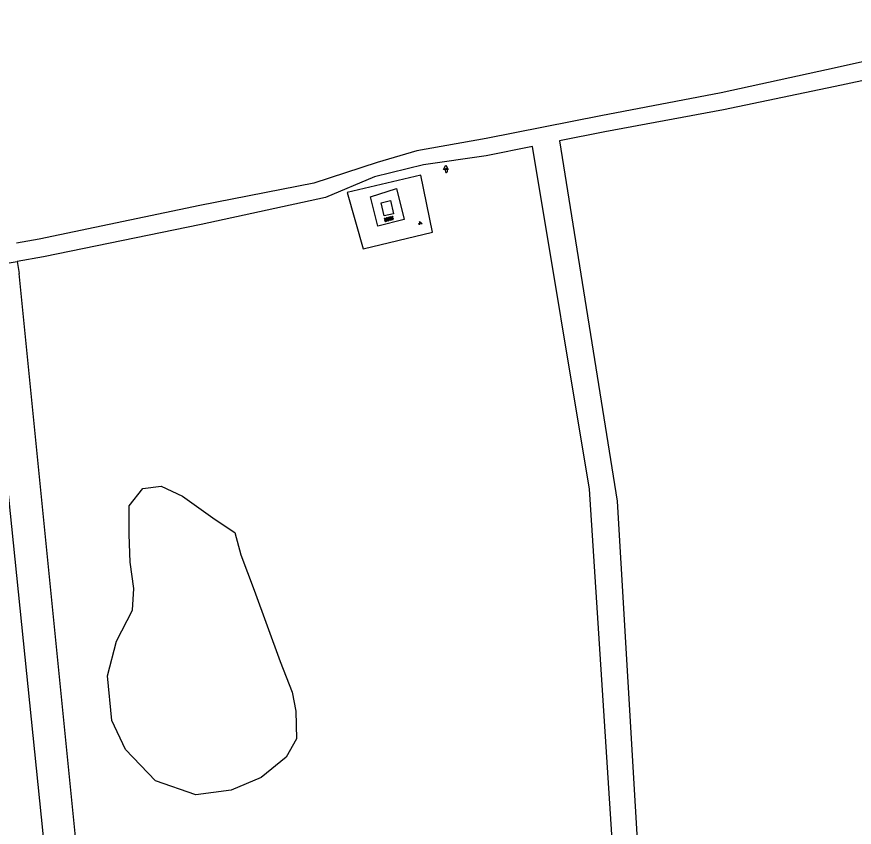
# Model space of a CAD drawing. Extents: x 126000 to 131009, y 393000 to 395500.
# Drawn here: x 128386.6 to 128576.9, y 394841.8 to 395026 of the extents above; entities that cross this region are included whole.
import ezdxf

# ---------------------------------------------------------------- set-up
doc = ezdxf.new("R2010")
doc.units = 0
for name, color, linetype in [('gg-afsc-draadraster', 7, 'Continuous'), ('gg-knt-onverhard', 7, 'Continuous'), ('gg-kwrk-betonelement', 7, 'Continuous'), ('gt-grn-groengrens', 7, 'Continuous'), ('gt-grn-vlakafsluiter', 7, 'Continuous'), ('gt-symb-brandkraan', 7, 'Continuous'), ('gt-symb-groenvak', 7, 'Continuous'), ('gt-symb-overige verharding', 7, 'Continuous'), ('gt-symb-waterafsluiter', 7, 'Continuous')]:
    doc.layers.add(name, color=color, linetype=linetype)

# ---------------------------------------------------------------- blocks, each defined once
blk = doc.blocks.new('gt0-GRVAK')
at = {"layer": 'gt-symb-groenvak'}
for p, q in [((-0.11, 0.19), (-0.23, 0.24)), ((-0.18, 0.15), (0.09, 0.15)), ((-0.09, 0.21), (-0.16, 0.32)), ((-0.05, 0.21), (-0.05, 0.39)), ((0, 0.21), (0.06, 0.32)), ((0.01, 0.19), (0.13, 0.24)), ((0.26, -0.05), (0.2, 0.06)), ((0.3, -0.05), (0.3, 0.13)), ((0.35, -0.05), (0.41, 0.06)), ((-0.25, -0.23), (-0.36, -0.18)), ((-0.32, -0.26), (-0.05, -0.26)), ((-0.23, -0.21), (-0.29, -0.1)), ((-0.18, -0.2), (-0.18, -0.02)), ((-0.14, -0.21), (-0.07, -0.1)), ((-0.12, -0.23), (0, -0.18)), ((0.24, -0.07), (0.12, -0.02)), ((0.17, -0.11), (0.44, -0.11)), ((0.37, -0.07), (0.49, -0.02))]:
    blk.add_line(p, q, dxfattribs=at)
blk = doc.blocks.new('gt0-OVH')
at = {"layer": 'gt-symb-overige verharding'}
for points in [[(-0.97, 0.3), (-0.97, 0.31), (-0.96, 0.32), (-0.97, 0.33), (-0.97, 0.34), (-0.98, 0.35), (-0.99, 0.35), (-1, 0.36), (-1.01, 0.35), (-1.02, 0.35), (-1.03, 0.34), (-1.03, 0.33), (-1.04, 0.32), (-1.03, 0.31), (-1.03, 0.3), (-1.02, 0.29), (-1.01, 0.29), (-1, 0.28), (-0.99, 0.29), (-0.98, 0.29)], [(-0.87, 0.11), (-0.87, 0.12), (-0.86, 0.13), (-0.87, 0.14), (-0.87, 0.15), (-0.88, 0.16), (-0.89, 0.16), (-0.9, 0.16), (-0.91, 0.16), (-0.92, 0.16), (-0.93, 0.15), (-0.93, 0.14), (-0.94, 0.13), (-0.93, 0.12), (-0.93, 0.11), (-0.92, 0.1), (-0.91, 0.09), (-0.9, 0.09), (-0.89, 0.09), (-0.88, 0.1)], [(-0.77, 0.3), (-0.77, 0.31), (-0.76, 0.32), (-0.77, 0.33), (-0.77, 0.34), (-0.78, 0.35), (-0.79, 0.35), (-0.8, 0.36), (-0.81, 0.35), (-0.82, 0.35), (-0.83, 0.34), (-0.83, 0.33), (-0.84, 0.32), (-0.83, 0.31), (-0.83, 0.3), (-0.82, 0.29), (-0.81, 0.29), (-0.8, 0.28), (-0.79, 0.29), (-0.78, 0.29)], [(-0.67, 0.11), (-0.67, 0.12), (-0.66, 0.13), (-0.67, 0.14), (-0.67, 0.15), (-0.68, 0.16), (-0.69, 0.16), (-0.7, 0.16), (-0.71, 0.16), (-0.72, 0.16), (-0.73, 0.15), (-0.73, 0.14), (-0.74, 0.13), (-0.73, 0.12), (-0.73, 0.11), (-0.72, 0.1), (-0.71, 0.09), (-0.7, 0.09), (-0.69, 0.09), (-0.68, 0.1)], [(-0.57, 0.3), (-0.57, 0.31), (-0.56, 0.32), (-0.57, 0.33), (-0.57, 0.34), (-0.58, 0.35), (-0.59, 0.35), (-0.6, 0.36), (-0.61, 0.35), (-0.62, 0.35), (-0.63, 0.34), (-0.63, 0.33), (-0.64, 0.32), (-0.63, 0.31), (-0.63, 0.3), (-0.62, 0.29), (-0.61, 0.29), (-0.6, 0.28), (-0.59, 0.29), (-0.58, 0.29)], [(-0.47, 0.11), (-0.47, 0.12), (-0.46, 0.13), (-0.47, 0.14), (-0.47, 0.15), (-0.48, 0.16), (-0.49, 0.16), (-0.5, 0.16), (-0.51, 0.16), (-0.52, 0.16), (-0.53, 0.15), (-0.53, 0.14), (-0.54, 0.13), (-0.53, 0.12), (-0.53, 0.11), (-0.52, 0.1), (-0.51, 0.09), (-0.5, 0.09), (-0.49, 0.09), (-0.48, 0.1)], [(-0.37, 0.3), (-0.37, 0.31), (-0.36, 0.32), (-0.37, 0.33), (-0.37, 0.34), (-0.38, 0.35), (-0.39, 0.35), (-0.4, 0.36), (-0.41, 0.35), (-0.42, 0.35), (-0.43, 0.34), (-0.43, 0.33), (-0.44, 0.32), (-0.43, 0.31), (-0.43, 0.3), (-0.42, 0.29), (-0.41, 0.29), (-0.4, 0.28), (-0.39, 0.29), (-0.38, 0.29)], [(-0.27, 0.11), (-0.27, 0.12), (-0.26, 0.13), (-0.27, 0.14), (-0.27, 0.15), (-0.28, 0.16), (-0.29, 0.16), (-0.3, 0.16), (-0.31, 0.16), (-0.32, 0.16), (-0.33, 0.15), (-0.33, 0.14), (-0.34, 0.13), (-0.33, 0.12), (-0.33, 0.11), (-0.32, 0.1), (-0.31, 0.09), (-0.3, 0.09), (-0.29, 0.09), (-0.28, 0.1)], [(-0.17, 0.3), (-0.17, 0.31), (-0.16, 0.32), (-0.17, 0.33), (-0.17, 0.34), (-0.18, 0.35), (-0.19, 0.35), (-0.2, 0.36), (-0.21, 0.35), (-0.22, 0.35), (-0.23, 0.34), (-0.23, 0.33), (-0.24, 0.32), (-0.23, 0.31), (-0.23, 0.3), (-0.22, 0.29), (-0.21, 0.29), (-0.2, 0.28), (-0.19, 0.29), (-0.18, 0.29)], [(-0.07, 0.11), (-0.07, 0.12), (-0.06, 0.13), (-0.07, 0.14), (-0.07, 0.15), (-0.08, 0.16), (-0.09, 0.16), (-0.1, 0.16), (-0.11, 0.16), (-0.12, 0.16), (-0.13, 0.15), (-0.13, 0.14), (-0.14, 0.13), (-0.13, 0.12), (-0.13, 0.11), (-0.12, 0.1), (-0.11, 0.09), (-0.1, 0.09), (-0.09, 0.09), (-0.08, 0.1)], [(0.03, 0.3), (0.03, 0.31), (0.04, 0.32), (0.03, 0.33), (0.03, 0.34), (0.02, 0.35), (0.01, 0.35), (0, 0.36), (-0.01, 0.35), (-0.02, 0.35), (-0.03, 0.34), (-0.03, 0.33), (-0.04, 0.32), (-0.03, 0.31), (-0.03, 0.3), (-0.02, 0.29), (-0.01, 0.29), (0, 0.28), (0.01, 0.29), (0.02, 0.29)], [(0.13, 0.11), (0.13, 0.12), (0.14, 0.13), (0.13, 0.14), (0.13, 0.15), (0.12, 0.16), (0.11, 0.16), (0.1, 0.16), (0.09, 0.16), (0.08, 0.16), (0.07, 0.15), (0.07, 0.14), (0.06, 0.13), (0.07, 0.12), (0.07, 0.11), (0.08, 0.1), (0.09, 0.09), (0.1, 0.09), (0.11, 0.09), (0.12, 0.1)], [(0.23, 0.3), (0.23, 0.31), (0.24, 0.32), (0.23, 0.33), (0.23, 0.34), (0.22, 0.35), (0.21, 0.35), (0.2, 0.36), (0.19, 0.35), (0.18, 0.35), (0.17, 0.34), (0.17, 0.33), (0.16, 0.32), (0.17, 0.31), (0.17, 0.3), (0.18, 0.29), (0.19, 0.29), (0.2, 0.28), (0.21, 0.29), (0.22, 0.29)], [(0.33, 0.11), (0.33, 0.12), (0.34, 0.13), (0.33, 0.14), (0.33, 0.15), (0.32, 0.16), (0.31, 0.16), (0.3, 0.16), (0.29, 0.16), (0.28, 0.16), (0.27, 0.15), (0.27, 0.14), (0.26, 0.13), (0.27, 0.12), (0.27, 0.11), (0.28, 0.1), (0.29, 0.09), (0.3, 0.09), (0.31, 0.09), (0.32, 0.1)], [(0.43, 0.3), (0.43, 0.31), (0.44, 0.32), (0.43, 0.33), (0.43, 0.34), (0.42, 0.35), (0.41, 0.35), (0.4, 0.36), (0.39, 0.35), (0.38, 0.35), (0.37, 0.34), (0.37, 0.33), (0.36, 0.32), (0.37, 0.31), (0.37, 0.3), (0.38, 0.29), (0.39, 0.29), (0.4, 0.28), (0.41, 0.29), (0.42, 0.29)], [(0.53, 0.11), (0.53, 0.12), (0.54, 0.13), (0.53, 0.14), (0.53, 0.15), (0.52, 0.16), (0.51, 0.16), (0.5, 0.16), (0.49, 0.16), (0.48, 0.16), (0.47, 0.15), (0.47, 0.14), (0.46, 0.13), (0.47, 0.12), (0.47, 0.11), (0.48, 0.1), (0.49, 0.09), (0.5, 0.09), (0.51, 0.09), (0.52, 0.1)], [(0.63, 0.3), (0.63, 0.31), (0.64, 0.32), (0.63, 0.33), (0.63, 0.34), (0.62, 0.35), (0.61, 0.35), (0.6, 0.36), (0.59, 0.35), (0.58, 0.35), (0.57, 0.34), (0.57, 0.33), (0.56, 0.32), (0.57, 0.31), (0.57, 0.3), (0.58, 0.29), (0.59, 0.29), (0.6, 0.28), (0.61, 0.29), (0.62, 0.29)], [(0.73, 0.11), (0.73, 0.12), (0.74, 0.13), (0.73, 0.14), (0.73, 0.15), (0.72, 0.16), (0.71, 0.16), (0.7, 0.16), (0.69, 0.16), (0.68, 0.16), (0.67, 0.15), (0.67, 0.14), (0.66, 0.13), (0.67, 0.12), (0.67, 0.11), (0.68, 0.1), (0.69, 0.09), (0.7, 0.09), (0.71, 0.09), (0.72, 0.1)], [(0.83, 0.3), (0.83, 0.31), (0.84, 0.32), (0.83, 0.33), (0.83, 0.34), (0.82, 0.35), (0.81, 0.35), (0.8, 0.36), (0.79, 0.35), (0.78, 0.35), (0.77, 0.34), (0.77, 0.33), (0.76, 0.32), (0.77, 0.31), (0.77, 0.3), (0.78, 0.29), (0.79, 0.29), (0.8, 0.28), (0.81, 0.29), (0.82, 0.29)], [(0.93, 0.11), (0.93, 0.12), (0.94, 0.13), (0.93, 0.14), (0.93, 0.15), (0.92, 0.16), (0.91, 0.16), (0.9, 0.16), (0.89, 0.16), (0.88, 0.16), (0.87, 0.15), (0.87, 0.14), (0.86, 0.13), (0.87, 0.12), (0.87, 0.11), (0.88, 0.1), (0.89, 0.09), (0.9, 0.09), (0.91, 0.09), (0.92, 0.1)], [(1.03, 0.3), (1.03, 0.31), (1.04, 0.32), (1.03, 0.33), (1.03, 0.34), (1.02, 0.35), (1.01, 0.35), (1, 0.36), (0.99, 0.35), (0.98, 0.35), (0.97, 0.34), (0.97, 0.33), (0.96, 0.32), (0.97, 0.31), (0.97, 0.3), (0.98, 0.29), (0.99, 0.29), (1, 0.28), (1.01, 0.29), (1.02, 0.29)], [(-0.97, -0.14), (-0.97, -0.13), (-0.96, -0.12), (-0.97, -0.11), (-0.97, -0.1), (-0.98, -0.09), (-0.99, -0.09), (-1, -0.08), (-1.01, -0.09), (-1.02, -0.09), (-1.03, -0.1), (-1.03, -0.11), (-1.04, -0.12), (-1.03, -0.13), (-1.03, -0.14), (-1.02, -0.15), (-1.01, -0.15), (-1, -0.16), (-0.99, -0.15), (-0.98, -0.15)], [(-0.87, -0.33), (-0.87, -0.32), (-0.86, -0.31), (-0.87, -0.3), (-0.87, -0.29), (-0.88, -0.28), (-0.89, -0.28), (-0.9, -0.28), (-0.91, -0.28), (-0.92, -0.28), (-0.93, -0.29), (-0.93, -0.3), (-0.94, -0.31), (-0.93, -0.32), (-0.93, -0.33), (-0.92, -0.34), (-0.91, -0.35), (-0.9, -0.35), (-0.89, -0.35), (-0.88, -0.34)], [(-0.77, -0.14), (-0.77, -0.13), (-0.76, -0.12), (-0.77, -0.11), (-0.77, -0.1), (-0.78, -0.09), (-0.79, -0.09), (-0.8, -0.08), (-0.81, -0.09), (-0.82, -0.09), (-0.83, -0.1), (-0.83, -0.11), (-0.84, -0.12), (-0.83, -0.13), (-0.83, -0.14), (-0.82, -0.15), (-0.81, -0.15), (-0.8, -0.16), (-0.79, -0.15), (-0.78, -0.15)], [(-0.67, -0.33), (-0.67, -0.32), (-0.66, -0.31), (-0.67, -0.3), (-0.67, -0.29), (-0.68, -0.28), (-0.69, -0.28), (-0.7, -0.28), (-0.71, -0.28), (-0.72, -0.28), (-0.73, -0.29), (-0.73, -0.3), (-0.74, -0.31), (-0.73, -0.32), (-0.73, -0.33), (-0.72, -0.34), (-0.71, -0.35), (-0.7, -0.35), (-0.69, -0.35), (-0.68, -0.34)], [(-0.57, -0.14), (-0.57, -0.13), (-0.56, -0.12), (-0.57, -0.11), (-0.57, -0.1), (-0.58, -0.09), (-0.59, -0.09), (-0.6, -0.08), (-0.61, -0.09), (-0.62, -0.09), (-0.63, -0.1), (-0.63, -0.11), (-0.64, -0.12), (-0.63, -0.13), (-0.63, -0.14), (-0.62, -0.15), (-0.61, -0.15), (-0.6, -0.16), (-0.59, -0.15), (-0.58, -0.15)], [(-0.47, -0.33), (-0.47, -0.32), (-0.46, -0.31), (-0.47, -0.3), (-0.47, -0.29), (-0.48, -0.28), (-0.49, -0.28), (-0.5, -0.28), (-0.51, -0.28), (-0.52, -0.28), (-0.53, -0.29), (-0.53, -0.3), (-0.54, -0.31), (-0.53, -0.32), (-0.53, -0.33), (-0.52, -0.34), (-0.51, -0.35), (-0.5, -0.35), (-0.49, -0.35), (-0.48, -0.34)], [(-0.37, -0.14), (-0.37, -0.13), (-0.36, -0.12), (-0.37, -0.11), (-0.37, -0.1), (-0.38, -0.09), (-0.39, -0.09), (-0.4, -0.08), (-0.41, -0.09), (-0.42, -0.09), (-0.43, -0.1), (-0.43, -0.11), (-0.44, -0.12), (-0.43, -0.13), (-0.43, -0.14), (-0.42, -0.15), (-0.41, -0.15), (-0.4, -0.16), (-0.39, -0.15), (-0.38, -0.15)], [(-0.27, -0.33), (-0.27, -0.32), (-0.26, -0.31), (-0.27, -0.3), (-0.27, -0.29), (-0.28, -0.28), (-0.29, -0.28), (-0.3, -0.28), (-0.31, -0.28), (-0.32, -0.28), (-0.33, -0.29), (-0.33, -0.3), (-0.34, -0.31), (-0.33, -0.32), (-0.33, -0.33), (-0.32, -0.34), (-0.31, -0.35), (-0.3, -0.35), (-0.29, -0.35), (-0.28, -0.34)], [(-0.17, -0.14), (-0.17, -0.13), (-0.16, -0.12), (-0.17, -0.11), (-0.17, -0.1), (-0.18, -0.09), (-0.19, -0.09), (-0.2, -0.08), (-0.21, -0.09), (-0.22, -0.09), (-0.23, -0.1), (-0.23, -0.11), (-0.24, -0.12), (-0.23, -0.13), (-0.23, -0.14), (-0.22, -0.15), (-0.21, -0.15), (-0.2, -0.16), (-0.19, -0.15), (-0.18, -0.15)], [(-0.07, -0.33), (-0.07, -0.32), (-0.06, -0.31), (-0.07, -0.3), (-0.07, -0.29), (-0.08, -0.28), (-0.09, -0.28), (-0.1, -0.28), (-0.11, -0.28), (-0.12, -0.28), (-0.13, -0.29), (-0.13, -0.3), (-0.14, -0.31), (-0.13, -0.32), (-0.13, -0.33), (-0.12, -0.34), (-0.11, -0.35), (-0.1, -0.35), (-0.09, -0.35), (-0.08, -0.34)], [(0.03, -0.14), (0.03, -0.13), (0.04, -0.12), (0.03, -0.11), (0.03, -0.1), (0.02, -0.09), (0.01, -0.09), (0, -0.08), (-0.01, -0.09), (-0.02, -0.09), (-0.03, -0.1), (-0.03, -0.11), (-0.04, -0.12), (-0.03, -0.13), (-0.03, -0.14), (-0.02, -0.15), (-0.01, -0.15), (0, -0.16), (0.01, -0.15), (0.02, -0.15)], [(0.13, -0.33), (0.13, -0.32), (0.14, -0.31), (0.13, -0.3), (0.13, -0.29), (0.12, -0.28), (0.11, -0.28), (0.1, -0.28), (0.09, -0.28), (0.08, -0.28), (0.07, -0.29), (0.07, -0.3), (0.06, -0.31), (0.07, -0.32), (0.07, -0.33), (0.08, -0.34), (0.09, -0.35), (0.1, -0.35), (0.11, -0.35), (0.12, -0.34)], [(0.23, -0.14), (0.23, -0.13), (0.24, -0.12), (0.23, -0.11), (0.23, -0.1), (0.22, -0.09), (0.21, -0.09), (0.2, -0.08), (0.19, -0.09), (0.18, -0.09), (0.17, -0.1), (0.17, -0.11), (0.16, -0.12), (0.17, -0.13), (0.17, -0.14), (0.18, -0.15), (0.19, -0.15), (0.2, -0.16), (0.21, -0.15), (0.22, -0.15)], [(0.33, -0.33), (0.33, -0.32), (0.34, -0.31), (0.33, -0.3), (0.33, -0.29), (0.32, -0.28), (0.31, -0.28), (0.3, -0.28), (0.29, -0.28), (0.28, -0.28), (0.27, -0.29), (0.27, -0.3), (0.26, -0.31), (0.27, -0.32), (0.27, -0.33), (0.28, -0.34), (0.29, -0.35), (0.3, -0.35), (0.31, -0.35), (0.32, -0.34)], [(0.43, -0.14), (0.43, -0.13), (0.44, -0.12), (0.43, -0.11), (0.43, -0.1), (0.42, -0.09), (0.41, -0.09), (0.4, -0.08), (0.39, -0.09), (0.38, -0.09), (0.37, -0.1), (0.37, -0.11), (0.36, -0.12), (0.37, -0.13), (0.37, -0.14), (0.38, -0.15), (0.39, -0.15), (0.4, -0.16), (0.41, -0.15), (0.42, -0.15)], [(0.53, -0.33), (0.53, -0.32), (0.54, -0.31), (0.53, -0.3), (0.53, -0.29), (0.52, -0.28), (0.51, -0.28), (0.5, -0.28), (0.49, -0.28), (0.48, -0.28), (0.47, -0.29), (0.47, -0.3), (0.46, -0.31), (0.47, -0.32), (0.47, -0.33), (0.48, -0.34), (0.49, -0.35), (0.5, -0.35), (0.51, -0.35), (0.52, -0.34)], [(0.63, -0.14), (0.63, -0.13), (0.64, -0.12), (0.63, -0.11), (0.63, -0.1), (0.62, -0.09), (0.61, -0.09), (0.6, -0.08), (0.59, -0.09), (0.58, -0.09), (0.57, -0.1), (0.57, -0.11), (0.56, -0.12), (0.57, -0.13), (0.57, -0.14), (0.58, -0.15), (0.59, -0.15), (0.6, -0.16), (0.61, -0.15), (0.62, -0.15)], [(0.73, -0.33), (0.73, -0.32), (0.74, -0.31), (0.73, -0.3), (0.73, -0.29), (0.72, -0.28), (0.71, -0.28), (0.7, -0.28), (0.69, -0.28), (0.68, -0.28), (0.67, -0.29), (0.67, -0.3), (0.66, -0.31), (0.67, -0.32), (0.67, -0.33), (0.68, -0.34), (0.69, -0.35), (0.7, -0.35), (0.71, -0.35), (0.72, -0.34)], [(0.83, -0.14), (0.83, -0.13), (0.84, -0.12), (0.83, -0.11), (0.83, -0.1), (0.82, -0.09), (0.81, -0.09), (0.8, -0.08), (0.79, -0.09), (0.78, -0.09), (0.77, -0.1), (0.77, -0.11), (0.76, -0.12), (0.77, -0.13), (0.77, -0.14), (0.78, -0.15), (0.79, -0.15), (0.8, -0.16), (0.81, -0.15), (0.82, -0.15)], [(0.93, -0.33), (0.93, -0.32), (0.94, -0.31), (0.93, -0.3), (0.93, -0.29), (0.92, -0.28), (0.91, -0.28), (0.9, -0.28), (0.89, -0.28), (0.88, -0.28), (0.87, -0.29), (0.87, -0.3), (0.86, -0.31), (0.87, -0.32), (0.87, -0.33), (0.88, -0.34), (0.89, -0.35), (0.9, -0.35), (0.91, -0.35), (0.92, -0.34)], [(1.03, -0.14), (1.03, -0.13), (1.04, -0.12), (1.03, -0.11), (1.03, -0.1), (1.02, -0.09), (1.01, -0.09), (1, -0.08), (0.99, -0.09), (0.98, -0.09), (0.97, -0.1), (0.97, -0.11), (0.96, -0.12), (0.97, -0.13), (0.97, -0.14), (0.98, -0.15), (0.99, -0.15), (1, -0.16), (1.01, -0.15), (1.02, -0.15)]]:
    blk.add_lwpolyline(points, close=True, dxfattribs=at)
blk = doc.blocks.new('gt0-BR')
at = {"layer": 'gt-symb-brandkraan'}
for centre, radius, start, end in [((-0.24, 0), 0.206, 107.5669, 252.4331), ((0.6, -2.66), 3, 106.892, 107.5669), ((0, -0.69), 0.938, 73.108, 106.892), ((-0.6, -2.66), 3, 72.4331, 73.108), ((0.24, 0), 0.206, 287.567, 72.4331), ((0.6, 2.66), 3, 252.4331, 253.108), ((0, 0.69), 0.938, 253.108, 286.8921), ((-0.6, 2.66), 3, 286.8921, 287.567)]:
    blk.add_arc(centre, radius, start, end, dxfattribs=at)
blk = doc.blocks.new('gt0-WAFSL')
at = {"layer": 'gt-symb-waterafsluiter'}
for p, q in [((-0.5, -0.33), (0, 0.67)), ((0, 0.67), (0.5, -0.33)), ((0.5, -0.33), (-0.5, -0.33))]:
    blk.add_line(p, q, dxfattribs=at)

msp = doc.modelspace()

# ---------------------------------------------------------------- linework, layer by layer
at = {"layer": 'gg-afsc-draadraster'}
msp.add_lwpolyline([(128478.37, 394989.96), (128461.62, 394986), (128465.3, 394973.2), (128481.03, 394976.98), (128478.37, 394989.96)], dxfattribs=at)
at = {"layer": 'gg-knt-onverhard'}
msp.add_line((128378.96, 394968.98), (128386.65, 394970.35), dxfattribs=at)
for points in [[(128616.76, 395025.96), (128599.86, 395020.38), (128573, 395014.4), (128546.6, 395008.65), (128519.26, 395003.46), (128493.25, 394998.28), (128477.47, 394995.5), (128468.44, 394992.83), (128454.11, 394988.16), (128428.14, 394983.05), (128391.66, 394975.44), (128386.51, 394974.48)], [(128618.03, 395022.37), (128599.84, 395015.91), (128573.94, 395010.38), (128547.15, 395004.79), (128520.22, 394999.82), (128509.91, 394997.74)], [(128509.91, 394997.74), (128522.99, 394915.87), (128531.17, 394777.22), (128525.85, 394776.94)], [(128503.73, 394996.5), (128493.21, 394994.38), (128479.02, 394992.31), (128467.84, 394989.62), (128456.71, 394984.89), (128428.45, 394978.75), (128392.67, 394971.42), (128386.65, 394970.35)], [(128525.85, 394776.94), (128516.73, 394918.61), (128503.73, 394996.5)], [(128474.6, 394979.89), (128468.6, 394978.38), (128466.92, 394985.05), (128472.85, 394986.92), (128474.6, 394979.89)]]:
    msp.add_lwpolyline(points, dxfattribs=at)
at = {"layer": 'gg-kwrk-betonelement'}
msp.add_lwpolyline([(128472.19, 394981.2), (128470.06, 394980.72), (128469.39, 394983.71), (128471.48, 394984.18), (128472.19, 394981.2)], dxfattribs=at)
at = {"layer": 'gt-grn-groengrens'}
for p in [(128386.65, 394970.35), (128408.17, 394756.79)]:
    msp.add_line(p, (128387.14, 394967.63), dxfattribs=at)
msp.add_lwpolyline([(128379.8, 394964.3), (128398.06, 394786.26), (128275.82, 394770.07), (128264.15, 394876.84)], dxfattribs=at)
at = {"layer": 'gt-grn-vlakafsluiter'}
for points in [[(128408.2, 394866.05), (128407.16, 394876.23), (128409.24, 394884.06), (128412.9, 394891.1), (128413.16, 394896.06), (128412.37, 394902.06), (128412.11, 394908.32), (128412.11, 394914.85), (128415.24, 394918.76), (128419.41, 394919.28)], [(128419.41, 394919.28), (128424.22, 394917.04), (128431.63, 394911.76), (128436.15, 394908.78), (128437.51, 394903.67), (128440.49, 394895.66), (128446.45, 394879.47), (128449.13, 394872.46), (128450.02, 394868.14), (128450.17, 394861.88), (128447.79, 394857.7), (128442.13, 394853.08), (128435.27, 394850.25), (128427.23, 394849.2), (128418.14, 394852.33), (128411.28, 394859.49), (128408.2, 394866.05)]]:
    msp.add_lwpolyline(points, dxfattribs=at)

# ---------------------------------------------------------------- block references
at = {"layer": 'gt-symb-brandkraan', "rotation": -84.99845100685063}
msp.add_blockref('gt0-BR', (128484.18, 394991.02), dxfattribs=at)
at = {"layer": 'gt-symb-groenvak'}
msp.add_blockref('gt0-GRVAK', (128478.22, 394979.08), dxfattribs=at)
at = {"layer": 'gt-symb-overige verharding', "rotation": 14.355784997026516}
msp.add_blockref('gt0-OVH', (128471.11, 394980.01), dxfattribs=at)
at = {"layer": 'gt-symb-waterafsluiter'}
msp.add_blockref('gt0-WAFSL', (128484.07, 394991.55), dxfattribs=at)

doc.saveas('drawing.dxf')
